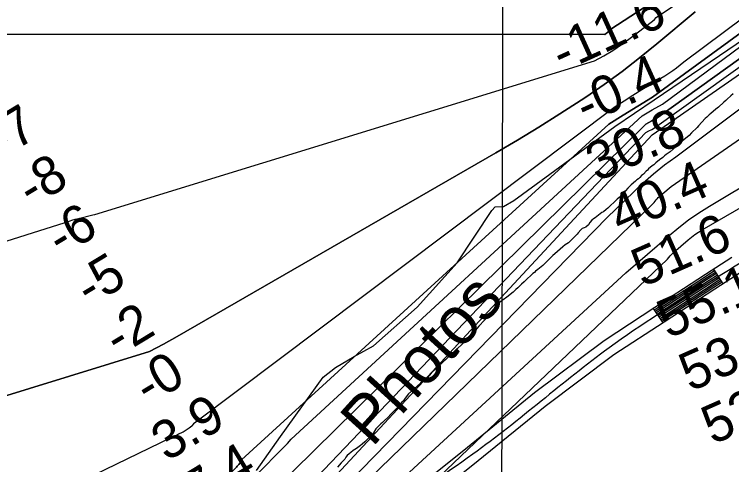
# Model space of a CAD drawing. Extents: x 3177185 to 3215018, y 812988 to 838321.
# Drawn here: x 3201461 to 3202709, y 824620 to 825404 of the extents above; entities that cross this region are included whole.
import ezdxf

# ---------------------------------------------------------------- set-up
doc = ezdxf.new("R2010")
doc.units = 0
for name, color, linetype in [('V-GRID-MAJR', 7, 'Continuous'), ('V-RIVR-EDGE', 7, 'Continuous'), ('V-RIVR-IDEN', 7, 'Continuous'), ('V-RIVR-RANG', 7, 'Continuous'), ('V-ROAD-CNTR', 7, 'Continuous'), ('V-SITE-VEGE', 7, 'Continuous'), ('V-TOPO-DPTH', 7, 'Continuous'), ('V-TOPO-MAJR', 7, 'Continuous'), ('V-TOPO-MINR', 7, 'Continuous'), ('V-TOPO-WATR', 7, 'Continuous')]:
    doc.layers.add(name, color=color, linetype=linetype)

msp = doc.modelspace()

# ---------------------------------------------------------------- linework, layer by layer
at = {"layer": 'V-GRID-MAJR'}
msp.add_spline([(3202295.5, 818350.5), (3202308.8, 824409.7), (3202322, 830472), (3202335.2, 836534.3), (3202335.2, 836537.4)], degree=3, dxfattribs=at)
at = {"layer": 'V-RIVR-EDGE'}
msp.add_lwpolyline([(3201881.9, 824609.6), (3201923.8, 824669), (3201998, 824771.9), (3202019.7, 824788.8), (3202051.9, 824808.3), (3202085.5, 824826.4), (3202161.7, 824894.1), (3202231.4, 824971.3), (3202291.6, 825062.4), (3202297.3, 825068.5), (3202312.1, 825069.3), (3202329.9, 825079.7), (3202392.6, 825125.2), (3202505.4, 825208.3), (3202573.8, 825254.7), (3202687.4, 825332.2), (3202805.4, 825412.3)], dxfattribs=at)
at = {"layer": 'V-ROAD-CNTR'}
for p, q in [((3202694.1, 824934.8), (3202677.8, 824960)), ((3202589.4, 824866.6), (3202573, 824891.7))]:
    msp.add_line(p, q, dxfattribs=at)
for points in [[(3202709.1, 824980.2), (3202663.2, 824950.6), (3202575.1, 824893.2), (3202486.8, 824835.3), (3202365.9, 824744.8), (3202249.1, 824649.5), (3202175.9, 824590.9)], [(3202725.5, 824955.1), (3202679.5, 824925.5), (3202591.6, 824868), (3202504, 824810.7), (3202384.3, 824721.2), (3202267.9, 824626.2), (3202194.8, 824567.6)], [(3202679.4, 824957.5), (3202664.9, 824948.1), (3202576.8, 824890.6), (3202574.6, 824889.2)], [(3202681.1, 824955), (3202666.5, 824945.6), (3202578.4, 824888.1), (3202576.3, 824886.7)], [(3202682.7, 824952.5), (3202668.1, 824943.1), (3202580.1, 824885.6), (3202577.9, 824884.2)], [(3202684.3, 824949.9), (3202669.8, 824940.6), (3202581.7, 824883.1), (3202579.6, 824881.7)], [(3202685.9, 824947.4), (3202671.4, 824938.1), (3202583.4, 824880.6), (3202581.2, 824879.2)], [(3202687.6, 824944.9), (3202673, 824935.5), (3202585, 824878.1), (3202582.8, 824876.7)], [(3202689.2, 824942.4), (3202674.7, 824933), (3202586.6, 824875.6), (3202584.5, 824874.2)], [(3202690.8, 824939.9), (3202676.3, 824930.5), (3202588.3, 824873.1), (3202586.1, 824871.7)], [(3202692.4, 824937.3), (3202677.9, 824928), (3202589.9, 824870.6), (3202587.8, 824869.2)]]:
    msp.add_lwpolyline(points, dxfattribs=at)
msp.add_spline([(3208346.3, 826885.2), (3208115.9, 826852.9), (3207967.2, 826843.1), (3207845.1, 826830.7), (3207782.6, 826826), (3207729.1, 826803), (3207632.7, 826757.5), (3207576.8, 826732.6), (3207528.8, 826724.6), (3207465.8, 826728.3), (3207400.8, 826747.6), (3207285.1, 826774.2), (3207265.5, 826779.5), (3207234.2, 826783.2), (3207181.1, 826779.5), (3207100.4, 826768), (3206894.6, 826726.7), (3206803.8, 826712.1), (3206713.4, 826706.3), (3206422.1, 826687.7), (3206204.5, 826669), (3206163.5, 826662.1), (3206085, 826660.8), (3206033.1, 826662.2), (3205996, 826664.1), (3205951.2, 826658.7), (3205862, 826638.2), (3205753.4, 826610.5), (3205693.4, 826589.3), (3205596.7, 826559.2), (3205544.3, 826530.7), (3205492.9, 826508.8), (3205453.2, 826501.6), (3205394.6, 826492.5), (3205274.3, 826482.9), (3205179.9, 826479.1), (3205118.5, 826475.5), (3204988.8, 826459.4), (3204882.2, 826438.3), (3204738.8, 826408.8), (3204661.9, 826391.1), (3204557.9, 826358.5), (3204461.2, 826327.3), (3204416.4, 826311.3), (3204373.4, 826296.6), (3204363.6, 826281.8), (3204304.5, 826204.6), (3204209, 826115), (3204177.8, 826084.2), (3204147.8, 826061.3), (3204104.8, 826037.5), (3204030.2, 826008.3), (3203913.9, 825969.4), (3203861.9, 825949.2), (3203832.9, 825932.4), (3203796.9, 825899.6), (3203760.2, 825850.3), (3203678.2, 825721.9), (3203642, 825677), (3203591.6, 825626.4), (3203428, 825388.9), (3203355.6, 825313.9), (3203305.6, 825288.9), (3203268.8, 825278.8), (3203213.1, 825267.4), (3203162.4, 825259.5), (3203116.9, 825250.9), (3203049.7, 825231.6), (3202999, 825192.6), (3202832.8, 825055.4), (3202762.8, 824998), (3202671.4, 824938.1), (3202495.4, 824823), (3202258.5, 824637.8), (3202113.2, 824519.4), (3202089, 824490.2), (3202052.6, 824459.7), (3202001.9, 824428.3), (3201971.1, 824410.2), (3201927.5, 824384.2), (3201877.3, 824324.5), (3201830.5, 824267.1), (3201794.7, 824236.1), (3201692.1, 824157), (3201567, 824054.5), (3201483.8, 823975.1), (3201374.9, 823825), (3201313.8, 823770.4), (3201289.7, 823735.1), (3201250.3, 823687.8), (3201221.9, 823651.2), (3201184.9, 823588), (3201140.7, 823508.9), (3201081.8, 823436.1), (3201048, 823379.2), (3201034.5, 823326), (3201024.1, 823274.7)], degree=3, dxfattribs=at)
at = {"layer": 'V-SITE-VEGE'}
for points in [[(3202711.3, 825265.2), (3202707.5, 825261.5), (3202701.2, 825256.2), (3202698.6, 825253.6), (3202695.2, 825250.8), (3202686, 825242.3), (3202681.1, 825238.3), (3202672.5, 825231), (3202669.6, 825228.7), (3202665.9, 825224.8), (3202663, 825222.2), (3202656.7, 825216), (3202650.9, 825209.7), (3202648.6, 825206.6), (3202639.1, 825197.3), (3202635.1, 825193), (3202622.7, 825182.6), (3202617.8, 825178.6), (3202614.1, 825175.2), (3202610.9, 825172.6), (3202606.9, 825169), (3202601.7, 825164.4), (3202594.8, 825159.4), (3202592, 825157.1), (3202589.1, 825154.5), (3202583.4, 825150.3), (3202577, 825144.9), (3202573.6, 825141.8), (3202570.4, 825140.1), (3202564.1, 825134.8), (3202562.1, 825132.5), (3202559.8, 825130.5), (3202555.2, 825125.7), (3202552, 825122.9), (3202549.1, 825119.5), (3202546.8, 825117.5), (3202544, 825115.5), (3202541.7, 825113.2), (3202533.9, 825107), (3202527.9, 825101.1), (3202519.8, 825092), (3202513.2, 825084.9), (3202509.7, 825081.8), (3202505.7, 825077.8), (3202497.1, 825069.9), (3202493.6, 825066.5), (3202490.5, 825063.7), (3202485.6, 825060), (3202482.7, 825058.6), (3202471.2, 825049.3), (3202468.7, 825047.6), (3202465.5, 825045.3), (3202462.3, 825041.3), (3202460, 825037.4), (3202455.1, 825033.1), (3202452.3, 825032), (3202448.8, 825030.9), (3202446.2, 825028.6), (3202441.9, 825023.5), (3202439.9, 825021), (3202435, 825015.6), (3202431.6, 825012.5), (3202428.7, 825009.3), (3202424.7, 825005.9), (3202419.2, 825002.3), (3202415.2, 824999.2), (3202401.1, 824987), (3202397.7, 824983.9), (3202380.1, 824966.6), (3202377.2, 824964.3), (3202371.5, 824959.5), (3202367.8, 824956.7), (3202365.5, 824954.4), (3202362.6, 824952.5), (3202358.6, 824948.5), (3202353.7, 824944), (3202347.6, 824938), (3202343, 824934.1), (3202340.7, 824931.5), (3202336.7, 824927.8)], [(3202336.7, 824927.8), (3202333.3, 824924.4), (3202328.7, 824920.2), (3202323.2, 824915.9), (3202320, 824913.1), (3202317.4, 824911.1), (3202311.4, 824906.9), (3202308, 824904.4), (3202304.5, 824901.2), (3202301.6, 824898.1), (3202297.6, 824892.7), (3202295.6, 824890.5), (3202293.6, 824887.6), (3202290.1, 824883.4), (3202286.1, 824879.1), (3202281.2, 824873.4), (3202278.9, 824871.2), (3202269.1, 824860.7), (3202263.1, 824853.9), (3202253.3, 824842.5), (3202250.4, 824840), (3202247.5, 824836.9), (3202242.9, 824832.6), (3202238.6, 824828.1), (3202232.3, 824822.7), (3202220.2, 824811.7), (3202216.4, 824807.7), (3202210.7, 824802.3), (3202208.4, 824800.3), (3202204.1, 824796.1), (3202200.3, 824792.7), (3202193.7, 824786.2), (3202188.6, 824781.7), (3202186, 824779.1), (3202179.1, 824770.9), (3202174.7, 824767.2), (3202171, 824764.7), (3202167.6, 824761.8), (3202161.8, 824756.5), (3202146.6, 824742.9), (3202144, 824740.3), (3202139.4, 824733.8), (3202137.6, 824731), (3202135, 824728.4), (3202132.2, 824725.3), (3202126.1, 824718.2), (3202119.8, 824712), (3202115.8, 824707.7), (3202110.9, 824702.3), (3202104.3, 824695.8), (3202101.1, 824693.3), (3202098.2, 824690.7), (3202089.6, 824682.2), (3202085.8, 824675.1), (3202083.8, 824672.6), (3202081.8, 824670.3), (3202079.5, 824668), (3202076.3, 824665.5), (3202070.6, 824659.8), (3202065.7, 824655.3), (3202062.8, 824653), (3202055.9, 824647.9), (3202050.2, 824644.3), (3202046.2, 824641.2), (3202043.3, 824638.6), (3202040.1, 824635.5), (3202037.8, 824632.7), (3202035.5, 824629.5), (3202031.8, 824625.3), (3202029.5, 824623), (3202023.1, 824615.4)]]:
    msp.add_lwpolyline(points, dxfattribs=at)
at = {"layer": 'V-TOPO-DPTH'}
for points in [[(3201440.5, 825369.3), (3202487.9, 825368.8), (3202491, 825370.8), (3202492.5, 825371.9), (3202496.4, 825374.9), (3202496.7, 825375.2), (3202497.6, 825376.2), (3202498.4, 825377.4), (3202498.6, 825377.8), (3203298.6, 825898)], [(3203298.6, 825898), (3202498.6, 825377.8), (3202498.4, 825377.4), (3202497.6, 825376.2), (3202496.7, 825375.2), (3202496.4, 825374.9), (3202492.5, 825371.9), (3202491, 825370.8), (3202487.9, 825368.8), (3201440.5, 825369.3)], [(3203290.6, 825785.1), (3202571, 825259.2), (3202545.5, 825243.9), (3202520.3, 825228.3), (3202495.2, 825212.4), (3201856.2, 824628), (3201855.2, 824625.9), (3201852.9, 824622.1), (3201851.6, 824620.3), (3201848.7, 824616.9), (3201847.2, 824615.3), (3201834.5, 824602.6), (3201830.6, 824598.8), (3201826.7, 824595), (3201822.7, 824591.3), (3201818.7, 824587.6), (3201635.3, 824422.1), (3201590.4, 824382.3), (3201545.1, 824343), (3201499.1, 824304.4), (3201452.7, 824266.3)], [(3201452.7, 824266.3), (3201499.1, 824304.4), (3201545.1, 824343), (3201590.4, 824382.3), (3201635.3, 824422.1), (3201818.7, 824587.6), (3201822.7, 824591.3), (3201826.7, 824595), (3201830.6, 824598.8), (3201834.5, 824602.6), (3201847.2, 824615.3), (3201848.7, 824616.9), (3201851.6, 824620.3), (3201852.9, 824622.1), (3201855.2, 824625.9), (3201856.2, 824628), (3202495.2, 825212.4), (3202520.3, 825228.3), (3202545.5, 825243.9), (3202571, 825259.2), (3203290.6, 825785.1)], [(3203318.8, 825755.1), (3202580.9, 825224.5), (3202570.1, 825218.5), (3202559.4, 825212.5), (3201874.4, 824538.3)], [(3202645.6, 825408.2), (3202578.7, 825352), (3202548.7, 825327.7), (3202518.1, 825304.1), (3202486.8, 825281.6), (3202454.9, 825259.7), (3202446.7, 825254.3), (3202410.1, 825230.6), (3202373.3, 825207.4), (3202336, 825184.8), (3202298.5, 825162.7), (3201744.1, 824842.7), (3201720.1, 824829.5), (3201695.7, 824817), (3201138.6, 824645.1)], [(3201138.6, 824645.1), (3201695.7, 824817), (3201720.1, 824829.5), (3201744.1, 824842.7), (3202298.5, 825162.7), (3202336, 825184.8), (3202373.3, 825207.4), (3202410.1, 825230.6), (3202446.7, 825254.3), (3202454.9, 825259.7), (3202486.8, 825281.6), (3202518.1, 825304.1), (3202548.7, 825327.7), (3202578.7, 825352), (3202645.6, 825408.2)]]:
    msp.add_lwpolyline(points, dxfattribs=at)
at = {"layer": 'V-TOPO-MAJR'}
msp.add_lwpolyline([(3201929.9, 824472.6), (3202492.2, 825049.9), (3202554.3, 825109.7), (3202572.6, 825126.1), (3202591.7, 825141.6), (3202611.8, 825155.6), (3203348.9, 825709.9)], dxfattribs=at)
at = {"layer": 'V-TOPO-MINR'}
for points in [[(3201440.5, 825369.3), (3202487.9, 825368.8), (3202491, 825370.8), (3202492.5, 825371.9), (3202496.4, 825374.9), (3202496.7, 825375.2), (3202497.6, 825376.2), (3202498.4, 825377.4), (3202498.6, 825377.8), (3203298.6, 825898)], [(3200207.4, 824522.8), (3200824.6, 824800.3), (3200835.9, 824806.9), (3200847.2, 824813.4), (3200858.5, 824820), (3200869.8, 824826.5), (3201548.9, 825041.1), (3201554.8, 825043.2), (3201560.6, 825045.1), (3201566.6, 825046.9), (3201572.6, 825048.5), (3201597.3, 825054.9), (3201600.8, 825055.4), (3202470.2, 825322.4), (3202486.3, 825331.3), (3202502.1, 825340.7), (3202517.3, 825351), (3202532.2, 825361.9), (3202570.9, 825391.9), (3202574.4, 825394.9), (3202577.7, 825398.1), (3203255.6, 825854.7)], [(3201195.8, 824406.5), (3201735, 824667.7), (3201738.9, 824669.6), (3201742.7, 824671.4), (3201746.6, 824673.3), (3201750.8, 824675.3), (3201754.4, 824677.2), (3201758, 824679.1), (3201761.5, 824681.3), (3201764.8, 824683.6), (3201769.8, 824687.2), (3201770.6, 824687.9), (3201772.6, 824690.2), (3201773.7, 824692), (3201774.1, 824692.7), (3201774.2, 824692.8), (3202506.1, 825243.4), (3202521.5, 825253.3), (3202536.9, 825263.1), (3202552.5, 825272.7), (3202568.2, 825282.2), (3202585.5, 825292.5), (3202592.5, 825296.8), (3202599.4, 825301.2), (3202606.2, 825305.8), (3202612.8, 825310.5), (3202619.3, 825315.5), (3202625.6, 825320.7), (3203282.6, 825811.8)], [(3201874.4, 824538.3), (3202559.4, 825212.5), (3202570.1, 825218.5), (3202580.9, 825224.5), (3203318.8, 825755.1)], [(3201882.3, 824601.8), (3201929.2, 824649.4), (3201936, 824656.6), (3201942.6, 824664), (3202553, 825227), (3202570.6, 825237.3), (3202588.2, 825247.4), (3203263.8, 825748)], [(3201532.3, 824020), (3201548.7, 824039.3), (3201550, 824040.7), (3201565.6, 824059.4), (3201580.9, 824078.3), (3201595.7, 824097.6), (3201610.2, 824117.1), (3201624.4, 824136.9), (3201638.4, 824156.8), (3201652.2, 824176.8), (3201665.9, 824196.9), (3201689.1, 824231.4), (3201715.1, 824268.2), (3201742.3, 824304), (3201771.3, 824338.4), (3201801.5, 824371.8), (3201865, 824438.7), (3201881.9, 824456), (3201899.1, 824473.1), (3201916.7, 824489.6), (3202570.7, 825194.1), (3203329.8, 825721.8)], [(3201951, 824560.2), (3202559.6, 825197.8), (3202564.7, 825200.7), (3202569.7, 825203.4), (3202574.8, 825206.2), (3203296.1, 825723.6)], [(3201925.7, 824447), (3202572.1, 825074.2), (3202573.9, 825076.3), (3202575.7, 825078.4), (3202577.5, 825080.5), (3202579.3, 825082.6), (3202581.2, 825084.6), (3202583.2, 825086.5), (3202585.2, 825088.4), (3202600, 825101.1), (3202603.3, 825103.7), (3203359.1, 825627.6)], [(3201138.6, 824645.1), (3201695.7, 824817), (3201720.1, 824829.5), (3201744.1, 824842.7), (3202298.5, 825162.7), (3202336, 825184.8), (3202373.3, 825207.4), (3202410.1, 825230.6), (3202446.7, 825254.3), (3202454.9, 825259.7), (3202486.8, 825281.6), (3202518.1, 825304.1), (3202548.7, 825327.7), (3202578.7, 825352), (3202645.6, 825408.2)], [(3201563.6, 823984.5), (3201667.5, 824098.3), (3201713.4, 824149.2), (3201758.9, 824200.3), (3201803.8, 824252), (3201848.4, 824303.9), (3201911.6, 824378.4), (3201924.4, 824393.3), (3201937.4, 824408), (3201950.7, 824422.5), (3201964.1, 824436.8), (3202524.8, 824953.4), (3202600, 825018.7), (3202616.8, 825032.5), (3202634, 825045.7), (3202651.9, 825058), (3202670.2, 825069.6), (3203196.4, 825384.7)], [(3201563.3, 823964.2), (3201783.1, 824194.6), (3201811.9, 824224.4), (3201841, 824254), (3201870.4, 824283.2), (3201900.1, 824312.1), (3201940.2, 824350.6), (3202597.3, 824977.5), (3202599.6, 824980.5), (3202602.1, 824983.4), (3202604.8, 824986.2), (3202607.6, 824988.8), (3202633.4, 825011.3), (3202639.1, 825015.9), (3202645, 825020.4), (3202651.1, 825024.5), (3202657.3, 825028.3), (3202728.6, 825069.5)]]:
    msp.add_lwpolyline(points, dxfattribs=at)
at = {"layer": 'V-TOPO-WATR'}
msp.add_lwpolyline([(3201452.7, 824266.3), (3201499.1, 824304.4), (3201545.1, 824343), (3201590.4, 824382.3), (3201635.3, 824422.1), (3201818.7, 824587.6), (3201822.7, 824591.3), (3201826.7, 824595), (3201830.6, 824598.8), (3201834.5, 824602.6), (3201847.2, 824615.3), (3201848.7, 824616.9), (3201851.6, 824620.3), (3201852.9, 824622.1), (3201855.2, 824625.9), (3201856.2, 824628), (3202495.2, 825212.4), (3202520.3, 825228.3), (3202545.5, 825243.9), (3202571, 825259.2), (3203290.6, 825785.1)], dxfattribs=at)

# ---------------------------------------------------------------- texts
at = {"layer": 'V-RIVR-IDEN'}
msp.add_text(' Photos', height=83, rotation=47.805, dxfattribs=at).set_placement((3202062.6, 824625.7))
at = {"layer": 'V-RIVR-RANG'}
for s, rotation, p in [('-11.6', 24.4608, (3202413.8, 825302.4)), ('-0.4', 24.4608, (3202455.1, 825211.3)), ('-7', 31.2155, (3201438, 825151.4)), ('30.8', 23.8283, (3202474.3, 825111.6)), ('-8', 31.2155, (3201490.7, 825066.4)), ('40.4', 23.8283, (3202514.9, 825020.2)), ('-6', 31.2155, (3201542, 824980.5)), ('51.6', 23.8283, (3202553.8, 824928.1)), ('-5', 31.2155, (3201591.6, 824893.6)), ('55.1', 23.8283, (3202598.3, 824838.5)), ('-2', 31.2155, (3201641.5, 824807)), ('53.8', 23.8283, (3202636.8, 824746.1)), ('-0', 31.2155, (3201694, 824721.9)), ('52.6', 23.8283, (3202675.7, 824654)), ('3.9', 31.2155, (3201725.9, 824624.3)), ('7.4', 31.2155, (3201779.5, 824539.8))]:
    msp.add_text(s, height=67, rotation=rotation, dxfattribs=at).set_placement(p)

doc.saveas('drawing.dxf')
